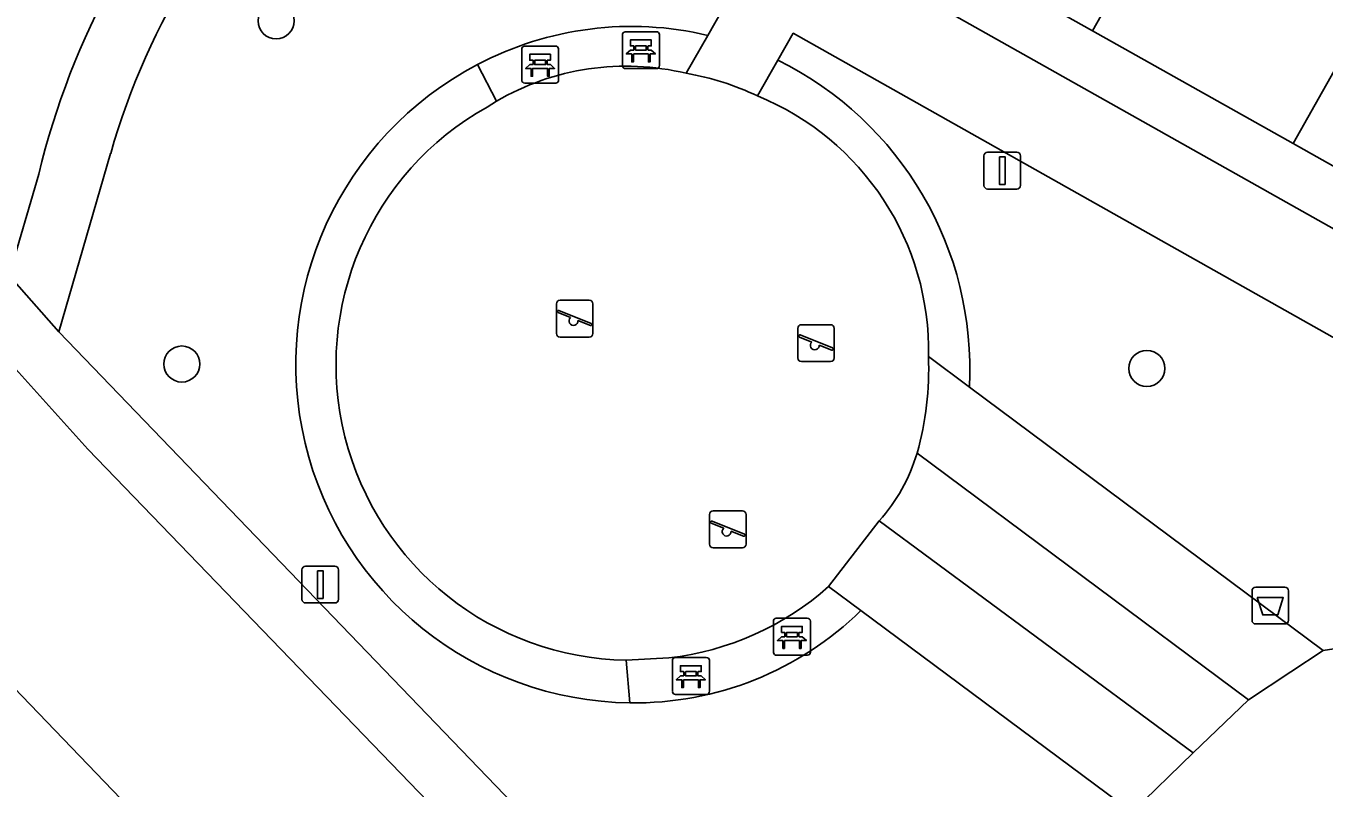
# Model space of a CAD drawing. Extents: x 159279 to 160377, y 384531 to 385888.
# Drawn here: x 159673.98 to 159709.16, y 384897.02 to 384917.67 of the extents above; entities that cross this region are included whole.
import ezdxf

# ---------------------------------------------------------------- set-up
doc = ezdxf.new("R2010")
doc.units = 0
for name, color, linetype in [('IMGEO_Afvalbak', 7, 'Continuous'), ('IMGEO_Bank', 7, 'Continuous'), ('IMGEO_Boom', 7, 'Continuous'), ('IMGEO_Groenvoorziening', 7, 'Continuous'), ('IMGEO_Haag', 7, 'Continuous'), ('IMGEO_Lichtmast', 7, 'Continuous'), ('IMGEO_Pand', 7, 'Continuous'), ('IMGEO_Parkeervlak_open', 7, 'Continuous'), ('IMGEO_Rijbaan_lokaal_open', 7, 'Continuous'), ('IMGEO_Speelvoorziening', 7, 'Continuous'), ('IMGEO_Terreindeel_zand', 7, 'Continuous'), ('IMGEO_Voetpad_open', 7, 'Continuous')]:
    doc.layers.add(name, color=color, linetype=linetype)

msp = doc.modelspace()

# ---------------------------------------------------------------- linework, layer by layer
at = {"layer": 'IMGEO_Afvalbak'}
for p, q in [((159707.207, 384901.565), (159707.207, 384902.365)), ((159707.207, 384902.365), (159707.207, 384901.565)), ((159707.307, 384902.465), (159708.097, 384902.465)), ((159708.097, 384902.465), (159707.307, 384902.465)), ((159708.197, 384902.365), (159708.197, 384901.565)), ((159708.197, 384901.565), (159708.197, 384902.365)), ((159708.097, 384901.465), (159707.307, 384901.465)), ((159707.307, 384901.465), (159708.097, 384901.465))]:
    msp.add_line(p, q, dxfattribs=at)
msp.add_lwpolyline([(159707.35, 384902.179), (159708.054, 384902.179), (159707.905, 384901.709), (159707.499, 384901.709), (159707.35, 384902.179)], dxfattribs=at)
for centre, start, end in [((159707.307, 384902.365), 90, 180), ((159707.307, 384902.365), 90, 180), ((159708.097, 384902.365), 0, 90), ((159708.097, 384902.365), 360, 90), ((159707.307, 384901.565), 180, 270), ((159707.307, 384901.565), 180, 270), ((159708.097, 384901.565), 270, 0), ((159708.097, 384901.565), 270, 0)]:
    msp.add_arc(centre, 0.1, start, end, dxfattribs=at)
at = {"layer": 'IMGEO_Bank'}
for p, q in [((159690.148, 384916.592), (159690.148, 384917.433)), ((159690.148, 384917.433), (159690.148, 384916.592)), ((159690.223, 384917.517), (159691.064, 384917.517)), ((159691.064, 384917.517), (159690.223, 384917.517)), ((159691.148, 384917.442), (159691.148, 384916.601)), ((159691.148, 384916.601), (159691.148, 384917.442)), ((159687.493, 384917.127), (159688.334, 384917.127)), ((159688.334, 384917.127), (159687.493, 384917.127)), ((159690.457, 384917.023), (159690.457, 384917.129)), ((159690.501, 384917.129), (159690.501, 384917.023)), ((159690.789, 384917.135), (159690.507, 384917.135)), ((159690.795, 384917.023), (159690.795, 384917.129)), ((159690.839, 384917.129), (159690.839, 384917.023)), ((159687.418, 384916.202), (159687.418, 384917.043)), ((159687.418, 384917.043), (159687.418, 384916.202)), ((159687.727, 384916.633), (159687.727, 384916.739)), ((159687.771, 384916.739), (159687.771, 384916.633)), ((159688.059, 384916.745), (159687.777, 384916.745)), ((159688.065, 384916.633), (159688.065, 384916.739)), ((159688.109, 384916.739), (159688.109, 384916.633)), ((159688.418, 384917.052), (159688.418, 384916.211)), ((159688.418, 384916.211), (159688.418, 384917.052)), ((159690.845, 384916.915), (159690.452, 384916.915)), ((159690.507, 384917.017), (159690.789, 384917.017)), ((159688.115, 384916.525), (159687.722, 384916.525)), ((159687.777, 384916.627), (159688.059, 384916.627)), ((159691.073, 384916.517), (159690.232, 384916.517)), ((159690.232, 384916.517), (159691.073, 384916.517)), ((159688.343, 384916.127), (159687.502, 384916.127)), ((159687.502, 384916.127), (159688.343, 384916.127)), ((159694.316, 384901.619), (159695.157, 384901.619)), ((159695.157, 384901.619), (159694.316, 384901.619)), ((159694.241, 384900.694), (159694.241, 384901.535)), ((159694.241, 384901.535), (159694.241, 384900.694)), ((159695.241, 384901.544), (159695.241, 384900.703)), ((159695.241, 384900.703), (159695.241, 384901.544)), ((159694.938, 384901.017), (159694.545, 384901.017)), ((159694.55, 384901.125), (159694.55, 384901.231)), ((159694.594, 384901.231), (159694.594, 384901.125)), ((159694.882, 384901.237), (159694.6, 384901.237)), ((159694.6, 384901.119), (159694.882, 384901.119)), ((159694.888, 384901.125), (159694.888, 384901.231)), ((159694.932, 384901.231), (159694.932, 384901.125)), ((159691.578, 384900.556), (159692.419, 384900.556)), ((159692.419, 384900.556), (159691.578, 384900.556)), ((159695.166, 384900.619), (159694.325, 384900.619)), ((159694.325, 384900.619), (159695.166, 384900.619)), ((159691.503, 384899.631), (159691.503, 384900.472)), ((159691.503, 384900.472), (159691.503, 384899.631)), ((159692.503, 384900.481), (159692.503, 384899.64)), ((159692.503, 384899.64), (159692.503, 384900.481)), ((159692.2, 384899.954), (159691.807, 384899.954)), ((159691.812, 384900.062), (159691.812, 384900.168)), ((159691.856, 384900.168), (159691.856, 384900.062)), ((159692.144, 384900.174), (159691.862, 384900.174)), ((159691.862, 384900.056), (159692.144, 384900.056)), ((159692.15, 384900.062), (159692.15, 384900.168)), ((159692.194, 384900.168), (159692.194, 384900.062)), ((159692.428, 384899.556), (159691.587, 384899.556)), ((159691.587, 384899.556), (159692.428, 384899.556))]:
    msp.add_line(p, q, dxfattribs=at)
for points in [[(159690.451, 384917.135), (159690.365, 384917.135), (159690.365, 384917.296), (159690.928, 384917.296), (159690.928, 384917.135), (159690.845, 384917.135)], [(159687.721, 384916.745), (159687.635, 384916.745), (159687.635, 384916.906), (159688.198, 384916.906), (159688.198, 384916.745), (159688.115, 384916.745)], [(159690.395, 384916.915), (159690.253, 384916.915), (159690.365, 384917.017), (159690.451, 384917.017)], [(159690.445, 384916.908), (159690.445, 384916.701), (159690.402, 384916.701), (159690.402, 384916.908)], [(159690.845, 384917.017), (159690.928, 384917.017), (159691.04, 384916.915), (159690.901, 384916.915)], [(159690.895, 384916.908), (159690.895, 384916.701), (159690.851, 384916.701), (159690.851, 384916.908)], [(159687.665, 384916.525), (159687.523, 384916.525), (159687.635, 384916.627), (159687.721, 384916.627)], [(159687.715, 384916.518), (159687.715, 384916.311), (159687.672, 384916.311), (159687.672, 384916.518)], [(159688.115, 384916.627), (159688.198, 384916.627), (159688.31, 384916.525), (159688.171, 384916.525)], [(159688.165, 384916.518), (159688.165, 384916.311), (159688.121, 384916.311), (159688.121, 384916.518)], [(159694.544, 384901.237), (159694.458, 384901.237), (159694.458, 384901.398), (159695.021, 384901.398), (159695.021, 384901.237), (159694.938, 384901.237)], [(159694.488, 384901.017), (159694.346, 384901.017), (159694.458, 384901.119), (159694.544, 384901.119)], [(159694.538, 384901.01), (159694.538, 384900.803), (159694.495, 384900.803), (159694.495, 384901.01)], [(159694.938, 384901.119), (159695.021, 384901.119), (159695.133, 384901.017), (159694.994, 384901.017)], [(159694.988, 384901.01), (159694.988, 384900.803), (159694.944, 384900.803), (159694.944, 384901.01)], [(159691.806, 384900.174), (159691.72, 384900.174), (159691.72, 384900.335), (159692.283, 384900.335), (159692.283, 384900.174), (159692.2, 384900.174)], [(159691.75, 384899.954), (159691.608, 384899.954), (159691.72, 384900.056), (159691.806, 384900.056)], [(159691.8, 384899.947), (159691.8, 384899.74), (159691.757, 384899.74), (159691.757, 384899.947)], [(159692.2, 384900.056), (159692.283, 384900.056), (159692.395, 384899.954), (159692.256, 384899.954)], [(159692.25, 384899.947), (159692.25, 384899.74), (159692.206, 384899.74), (159692.206, 384899.947)]]:
    msp.add_lwpolyline(points, dxfattribs=at)
for centre, radius, start, end in [((159690.226, 384917.439), 0.0779, 92.4484, 184.2845), ((159690.226, 384917.439), 0.0779, 92.4484, 184.2845), ((159691.07, 384917.439), 0.0779, 2.4484, 94.2845), ((159691.07, 384917.439), 0.0779, 2.4484, 94.2845), ((159687.496, 384917.049), 0.0779, 92.4484, 184.2845), ((159687.496, 384917.049), 0.0779, 92.4484, 184.2845), ((159688.34, 384917.049), 0.0779, 2.4484, 94.2845), ((159688.34, 384917.049), 0.0779, 2.4484, 94.2845), ((159690.45, 384917.128), 0.00671, 2.8957, 87.1043), ((159690.507, 384917.128), 0.00671, 92.8957, 177.1043), ((159690.789, 384917.128), 0.00671, 2.8957, 87.1043), ((159690.846, 384917.128), 0.00671, 92.8957, 177.1043), ((159687.72, 384916.738), 0.00671, 2.8957, 87.1043), ((159687.777, 384916.738), 0.00671, 92.8957, 177.1043), ((159688.059, 384916.738), 0.00671, 2.8957, 87.1043), ((159688.116, 384916.738), 0.00671, 92.8957, 177.1043), ((159690.395, 384916.908), 0.00671, 2.8957, 87.1043), ((159690.452, 384916.908), 0.00671, 92.8957, 177.1043), ((159690.45, 384917.024), 0.00671, 272.8957, 357.1043), ((159690.507, 384917.024), 0.00671, 182.8957, 267.1043), ((159690.789, 384917.024), 0.00671, 272.8957, 357.1043), ((159690.846, 384917.024), 0.00671, 182.8957, 267.1043), ((159690.844, 384916.908), 0.00671, 2.8957, 87.1043), ((159690.901, 384916.908), 0.00671, 92.8957, 177.1043), ((159687.665, 384916.518), 0.00671, 2.8957, 87.1043), ((159687.722, 384916.518), 0.00671, 92.8957, 177.1043), ((159687.72, 384916.634), 0.00671, 272.8957, 357.1043), ((159687.777, 384916.634), 0.00671, 182.8957, 267.1043), ((159688.059, 384916.634), 0.00671, 272.8957, 357.1043), ((159688.116, 384916.634), 0.00671, 182.8957, 267.1043), ((159688.114, 384916.518), 0.00671, 2.8957, 87.1043), ((159688.171, 384916.518), 0.00671, 92.8957, 177.1043), ((159690.226, 384916.595), 0.0779, 182.4484, 274.2845), ((159690.226, 384916.595), 0.0779, 182.4484, 274.2845), ((159691.07, 384916.595), 0.0779, 272.4484, 4.2845), ((159691.07, 384916.595), 0.0779, 272.4484, 4.2845), ((159687.496, 384916.205), 0.0779, 182.4484, 274.2845), ((159687.496, 384916.205), 0.0779, 182.4484, 274.2845), ((159688.34, 384916.205), 0.0779, 272.4484, 4.2845), ((159688.34, 384916.205), 0.0779, 272.4484, 4.2845), ((159694.319, 384901.541), 0.0779, 92.4484, 184.2845), ((159694.319, 384901.541), 0.0779, 92.4484, 184.2845), ((159695.163, 384901.541), 0.0779, 2.4484, 94.2845), ((159695.163, 384901.541), 0.0779, 2.4484, 94.2845), ((159694.488, 384901.01), 0.00671, 2.8957, 87.1043), ((159694.545, 384901.01), 0.00671, 92.8957, 177.1043), ((159694.543, 384901.23), 0.00671, 2.8957, 87.1043), ((159694.543, 384901.126), 0.00671, 272.8957, 357.1043), ((159694.6, 384901.23), 0.00671, 92.8957, 177.1043), ((159694.6, 384901.126), 0.00671, 182.8957, 267.1043), ((159694.882, 384901.23), 0.00671, 2.8957, 87.1043), ((159694.882, 384901.126), 0.00671, 272.8957, 357.1043), ((159694.939, 384901.23), 0.00671, 92.8957, 177.1043), ((159694.939, 384901.126), 0.00671, 182.8957, 267.1043), ((159694.937, 384901.01), 0.00671, 2.8957, 87.1043), ((159694.994, 384901.01), 0.00671, 92.8957, 177.1043), ((159691.581, 384900.478), 0.0779, 92.4484, 184.2845), ((159691.581, 384900.478), 0.0779, 92.4484, 184.2845), ((159692.425, 384900.478), 0.0779, 2.4484, 94.2845), ((159692.425, 384900.478), 0.0779, 2.4484, 94.2845), ((159694.319, 384900.697), 0.0779, 182.4484, 274.2845), ((159694.319, 384900.697), 0.0779, 182.4484, 274.2845), ((159695.163, 384900.697), 0.0779, 272.4484, 4.2845), ((159695.163, 384900.697), 0.0779, 272.4484, 4.2845), ((159691.75, 384899.947), 0.00671, 2.8957, 87.1043), ((159691.807, 384899.947), 0.00671, 92.8957, 177.1043), ((159691.805, 384900.167), 0.00671, 2.8957, 87.1043), ((159691.805, 384900.063), 0.00671, 272.8957, 357.1043), ((159691.862, 384900.167), 0.00671, 92.8957, 177.1043), ((159691.862, 384900.063), 0.00671, 182.8957, 267.1043), ((159692.144, 384900.167), 0.00671, 2.8957, 87.1043), ((159692.144, 384900.063), 0.00671, 272.8957, 357.1043), ((159692.201, 384900.167), 0.00671, 92.8957, 177.1043), ((159692.201, 384900.063), 0.00671, 182.8957, 267.1043), ((159692.199, 384899.947), 0.00671, 2.8957, 87.1043), ((159692.256, 384899.947), 0.00671, 92.8957, 177.1043), ((159691.581, 384899.634), 0.0779, 182.4484, 274.2845), ((159691.581, 384899.634), 0.0779, 182.4484, 274.2845), ((159692.425, 384899.634), 0.0779, 272.4484, 4.2845), ((159692.425, 384899.634), 0.0779, 272.4484, 4.2845)]:
    msp.add_arc(centre, radius, start, end, dxfattribs=at)
at = {"layer": 'IMGEO_Boom'}
for centre in [(159680.762, 384917.811), (159678.207, 384908.511), (159704.356, 384908.393)]:
    msp.add_circle(centre, 0.489, dxfattribs=at)
at = {"layer": 'IMGEO_Groenvoorziening'}
for points in [[(159663.621, 384925.823), (159661.545, 384924.95), (159673.527, 384910.911), (159674.33, 384913.656)], [(159692.459, 384917.419), (159693.028, 384918.426), (159682.858, 384924.153), (159682.067, 384923.446)], [(159694.777, 384917.475), (159694.362, 384916.747)], [(159713.23, 384907.077), (159694.777, 384917.475)], [(159694.362, 384916.747), (159693.808, 384915.776)], [(159686.478, 384915.476), (159686.732, 384915.632), (159686.223, 384916.627)], [(159676.28, 384914.22), (159674.873, 384909.387), (159693.444, 384890.083)], [(159698.44, 384908.715), (159699.55, 384907.887)], [(159699.55, 384907.887), (159709.133, 384900.743), (159712.108, 384901.21)], [(159697.105, 384904.257), (159705.613, 384897.977), (159707.111, 384899.413), (159698.132, 384906.095)], [(159697.208, 384889.759), (159703.964, 384896.367), (159696.611, 384901.831)], [(159690.352, 384899.328), (159690.253, 384900.481)]]:
    msp.add_lwpolyline(points, dxfattribs=at)
for centre, radius, start, end in [((159695.308, 384908.583), 21.583, 136.271, 166.4054), ((159694.985, 384908.916), 19.442, 131.637, 164.1671), ((159690.392, 384908.749), 8.913, 76.5902, 117.886), ((159690.218, 384908.371), 9.345, 357.0285, 63.6739), ((159690.218, 384908.371), 9.345, 357.0285, 63.6739), ((159690.469, 384908.498), 9.171, 117.5826, 269.2663), ((159690.469, 384908.498), 9.171, 117.5826, 269.2663), ((159690.991, 384908.878), 7.451, 358.7443, 67.7852), ((159690.397, 384908.49), 8.01, 119.2891, 268.9721), ((159693.413, 384907.526), 4.931, 318.4779, 343.1327), ((159690.487, 384908.067), 8.74, 269.1137, 314.4797)]:
    msp.add_arc(centre, radius, start, end, dxfattribs=at)
at = {"layer": 'IMGEO_Haag'}
for points in [[(159694.362, 384916.747), (159693.808, 384915.776)], [(159686.478, 384915.476), (159686.732, 384915.632), (159686.223, 384916.627)], [(159698.44, 384908.715), (159699.55, 384907.887)], [(159690.352, 384899.328), (159690.253, 384900.481)]]:
    msp.add_lwpolyline(points, dxfattribs=at)
for centre, radius, start, end in [((159690.218, 384908.371), 9.345, 357.0285, 63.6739), ((159690.469, 384908.498), 9.171, 117.5826, 269.2663), ((159690.991, 384908.878), 7.451, 358.7443, 67.7852), ((159690.397, 384908.49), 8.01, 119.2891, 268.9721)]:
    msp.add_arc(centre, radius, start, end, dxfattribs=at)
at = {"layer": 'IMGEO_Lichtmast'}
for p, q in [((159699.944, 384913.353), (159699.944, 384914.153)), ((159699.944, 384914.153), (159699.944, 384913.353)), ((159700.044, 384914.253), (159700.834, 384914.253)), ((159700.834, 384914.253), (159700.044, 384914.253)), ((159700.934, 384914.153), (159700.934, 384913.353)), ((159700.934, 384913.353), (159700.934, 384914.153)), ((159700.834, 384913.253), (159700.044, 384913.253)), ((159700.044, 384913.253), (159700.834, 384913.253)), ((159681.564, 384903.034), (159682.354, 384903.034)), ((159682.354, 384903.034), (159681.564, 384903.034)), ((159681.464, 384902.134), (159681.464, 384902.934)), ((159681.464, 384902.934), (159681.464, 384902.134)), ((159682.454, 384902.934), (159682.454, 384902.134)), ((159682.454, 384902.134), (159682.454, 384902.934)), ((159682.354, 384902.034), (159681.564, 384902.034)), ((159681.564, 384902.034), (159682.354, 384902.034))]:
    msp.add_line(p, q, dxfattribs=at)
for points in [[(159700.364, 384914.128), (159700.514, 384914.128), (159700.514, 384913.378), (159700.364, 384913.378), (159700.364, 384914.128)], [(159681.884, 384902.909), (159682.034, 384902.909), (159682.034, 384902.159), (159681.884, 384902.159), (159681.884, 384902.909)]]:
    msp.add_lwpolyline(points, dxfattribs=at)
for centre, start, end in [((159700.044, 384914.153), 90, 180), ((159700.044, 384914.153), 90, 180), ((159700.834, 384914.153), 0, 90), ((159700.834, 384914.153), 360, 90), ((159700.044, 384913.353), 180, 270), ((159700.044, 384913.353), 180, 270), ((159700.834, 384913.353), 270, 0), ((159700.834, 384913.353), 270, 0), ((159681.564, 384902.934), 90, 180), ((159681.564, 384902.934), 90, 180), ((159682.354, 384902.934), 0, 90), ((159682.354, 384902.934), 360, 90), ((159681.564, 384902.134), 180, 270), ((159681.564, 384902.134), 180, 270), ((159682.354, 384902.134), 270, 0), ((159682.354, 384902.134), 270, 0)]:
    msp.add_arc(centre, 0.1, start, end, dxfattribs=at)
at = {"layer": 'IMGEO_Pand'}
for points in [[(159702.884, 384917.538), (159707.813, 384926.289), (159702.378, 384929.35), (159697.445, 384920.592)], [(159708.322, 384914.484), (159713.247, 384923.228), (159707.813, 384926.289), (159702.884, 384917.538)], [(159713.76, 384911.429), (159718.682, 384920.167), (159713.247, 384923.228), (159708.322, 384914.484)]]:
    msp.add_lwpolyline(points, close=True, dxfattribs=at)
at = {"layer": 'IMGEO_Parkeervlak_open'}
for points in [[(159686.373, 384895.097), (159675.664, 384906.203), (159672.072, 384910.18), (159653.442, 384932.135)], [(159648.464, 384928.81), (159658.101, 384917.325), (159667.046, 384906.907), (159671.202, 384902.291), (159682.574, 384890.463)]]:
    msp.add_lwpolyline(points, dxfattribs=at)
at = {"layer": 'IMGEO_Rijbaan_lokaal_open'}
msp.add_lwpolyline([(159668.558, 384897.795), (159679.004, 384886.957), (159682.574, 384890.463), (159671.202, 384902.291), (159667.046, 384906.907), (159658.101, 384917.325), (159648.464, 384928.81), (159647.516, 384929.956)], dxfattribs=at)
at = {"layer": 'IMGEO_Speelvoorziening'}
for p, q in [((159688.358, 384909.341), (159688.358, 384910.141)), ((159688.358, 384910.141), (159688.358, 384909.341)), ((159688.458, 384910.241), (159689.248, 384910.241)), ((159689.248, 384910.241), (159688.458, 384910.241)), ((159689.348, 384910.141), (159689.348, 384909.341)), ((159689.348, 384909.341), (159689.348, 384910.141)), ((159688.741, 384909.769), (159688.402, 384909.906)), ((159688.427, 384909.966), (159689.303, 384909.613)), ((159689.279, 384909.553), (159688.939, 384909.69)), ((159694.898, 384908.677), (159694.898, 384909.477)), ((159694.898, 384909.477), (159694.898, 384908.677)), ((159694.998, 384909.577), (159695.788, 384909.577)), ((159695.788, 384909.577), (159694.998, 384909.577)), ((159695.888, 384909.477), (159695.888, 384908.677)), ((159695.888, 384908.677), (159695.888, 384909.477)), ((159689.248, 384909.241), (159688.458, 384909.241)), ((159688.458, 384909.241), (159689.248, 384909.241)), ((159695.281, 384909.105), (159694.942, 384909.242)), ((159694.967, 384909.302), (159695.843, 384908.949)), ((159695.819, 384908.889), (159695.479, 384909.026)), ((159695.788, 384908.577), (159694.998, 384908.577)), ((159694.998, 384908.577), (159695.788, 384908.577)), ((159692.508, 384903.631), (159692.508, 384904.431)), ((159692.508, 384904.431), (159692.508, 384903.631)), ((159692.608, 384904.531), (159693.398, 384904.531)), ((159693.398, 384904.531), (159692.608, 384904.531)), ((159693.498, 384904.431), (159693.498, 384903.631)), ((159693.498, 384903.631), (159693.498, 384904.431)), ((159692.891, 384904.059), (159692.552, 384904.196)), ((159692.577, 384904.256), (159693.453, 384903.903)), ((159693.429, 384903.843), (159693.089, 384903.98)), ((159693.398, 384903.531), (159692.608, 384903.531)), ((159692.608, 384903.531), (159693.398, 384903.531))]:
    msp.add_line(p, q, dxfattribs=at)
for centre, radius, start, end in [((159688.458, 384910.141), 0.1, 90, 180), ((159688.458, 384910.141), 0.1, 90, 180), ((159689.248, 384910.141), 0.1, 0, 90), ((159689.248, 384910.141), 0.1, 360, 90), ((159688.415, 384909.936), 0.0327, 68.078, 248.078), ((159688.82, 384909.679), 0.12, 130.9928, 5.1632), ((159689.291, 384909.583), 0.0327, 248.078, 68.078), ((159694.998, 384909.477), 0.1, 90, 180), ((159694.998, 384909.477), 0.1, 90, 180), ((159695.788, 384909.477), 0.1, 0, 90), ((159695.788, 384909.477), 0.1, 360, 90), ((159688.458, 384909.341), 0.1, 180, 270), ((159688.458, 384909.341), 0.1, 180, 270), ((159689.248, 384909.341), 0.1, 270, 0), ((159689.248, 384909.341), 0.1, 270, 0), ((159694.955, 384909.272), 0.0327, 68.078, 248.078), ((159695.36, 384909.015), 0.12, 130.9928, 5.1632), ((159694.998, 384908.677), 0.1, 180, 270), ((159694.998, 384908.677), 0.1, 180, 270), ((159695.788, 384908.677), 0.1, 270, 0), ((159695.788, 384908.677), 0.1, 270, 0), ((159695.831, 384908.919), 0.0327, 248.078, 68.078), ((159692.608, 384904.431), 0.1, 90, 180), ((159692.608, 384904.431), 0.1, 90, 180), ((159693.398, 384904.431), 0.1, 0, 90), ((159693.398, 384904.431), 0.1, 360, 90), ((159692.565, 384904.226), 0.0327, 68.078, 248.078), ((159692.97, 384903.969), 0.12, 130.9928, 5.1632), ((159693.441, 384903.873), 0.0327, 248.078, 68.078), ((159692.608, 384903.631), 0.1, 180, 270), ((159692.608, 384903.631), 0.1, 180, 270), ((159693.398, 384903.631), 0.1, 270, 0), ((159693.398, 384903.631), 0.1, 270, 0)]:
    msp.add_arc(centre, radius, start, end, dxfattribs=at)
at = {"layer": 'IMGEO_Terreindeel_zand'}
for points in [[(159686.732, 384915.632), (159686.478, 384915.476)], [(159695.735, 384902.481), (159697.105, 384904.257)], [(159690.253, 384900.481), (159691.409, 384900.544)]]:
    msp.add_lwpolyline(points, dxfattribs=at)
for centre, radius, start, end in [((159690.247, 384909.621), 6.963, 76.4577, 120.3228), ((159690.66, 384909.234), 7.26, 64.3062, 80.3446), ((159690.991, 384908.878), 7.451, 358.7443, 67.7852), ((159690.397, 384908.49), 8.01, 119.2891, 268.9721), ((159689.925, 384908.388), 8.521, 344.3907, 2.1998), ((159693.413, 384907.526), 4.931, 318.4779, 343.1327), ((159690.497, 384908.381), 7.89, 276.6401, 311.6015)]:
    msp.add_arc(centre, radius, start, end, dxfattribs=at)
at = {"layer": 'IMGEO_Voetpad_open'}
for points in [[(159686.569, 384926.7), (159681.131, 384929.755), (159675.692, 384932.809), (159670.254, 384935.863), (159664.816, 384938.917), (159659.377, 384941.971), (159654.078, 384944.948), (159653.389, 384943.716), (159717.281, 384907.744), (159718.765, 384906.908), (159719.473, 384908.221), (159713.76, 384911.429), (159708.322, 384914.484), (159702.884, 384917.538), (159697.445, 384920.592), (159692.007, 384923.646)], [(159705.613, 384897.977), (159697.105, 384904.257), (159695.735, 384902.481), (159696.611, 384901.831), (159703.964, 384896.367)]]:
    msp.add_lwpolyline(points, close=True, dxfattribs=at)
for points in [[(159646.672, 384944.473), (159670.481, 384931.091), (159672.225, 384930.114), (159681.286, 384925.015), (159682.858, 384924.153), (159693.028, 384918.426), (159692.459, 384917.419), (159691.878, 384916.391)], [(159714.732, 384903.749), (159717.281, 384907.744), (159653.389, 384943.716)], [(159698.39, 384885.102), (159693.565, 384889.93), (159693.444, 384890.083), (159674.873, 384909.387), (159673.527, 384910.911), (159661.545, 384924.95), (159660.389, 384926.303), (159653.648, 384934.296)], [(159653.442, 384932.135), (159672.072, 384910.18), (159675.664, 384906.203), (159686.373, 384895.097)], [(159693.808, 384915.776), (159694.362, 384916.747), (159694.777, 384917.475), (159713.23, 384907.077)], [(159691.878, 384916.391), (159692.459, 384917.419)], [(159686.223, 384916.627), (159686.732, 384915.632)], [(159674.33, 384913.656), (159673.527, 384910.911), (159674.873, 384909.387), (159676.28, 384914.22)], [(159698.132, 384906.095), (159707.111, 384899.413), (159708.256, 384900.166), (159709.133, 384900.743), (159699.55, 384907.887), (159698.44, 384908.715)], [(159696.611, 384901.831), (159695.735, 384902.481)], [(159712.108, 384901.21), (159709.133, 384900.743), (159708.256, 384900.166), (159707.111, 384899.413), (159705.613, 384897.977), (159703.964, 384896.367), (159697.208, 384889.759)], [(159691.409, 384900.544), (159690.253, 384900.481), (159690.352, 384899.328)]]:
    msp.add_lwpolyline(points, dxfattribs=at)
for centre, radius, start, end in [((159695.308, 384908.583), 21.583, 136.271, 166.4054), ((159694.985, 384908.916), 19.442, 131.637, 164.1671), ((159690.392, 384908.749), 8.913, 76.5902, 117.886), ((159690.247, 384909.621), 6.963, 76.4577, 120.3228), ((159690.66, 384909.234), 7.26, 64.3062, 80.3446), ((159689.925, 384908.388), 8.521, 344.3907, 2.1998), ((159690.497, 384908.381), 7.89, 276.6401, 311.6015), ((159690.487, 384908.067), 8.74, 269.1137, 314.4797)]:
    msp.add_arc(centre, radius, start, end, dxfattribs=at)

doc.saveas('drawing.dxf')
